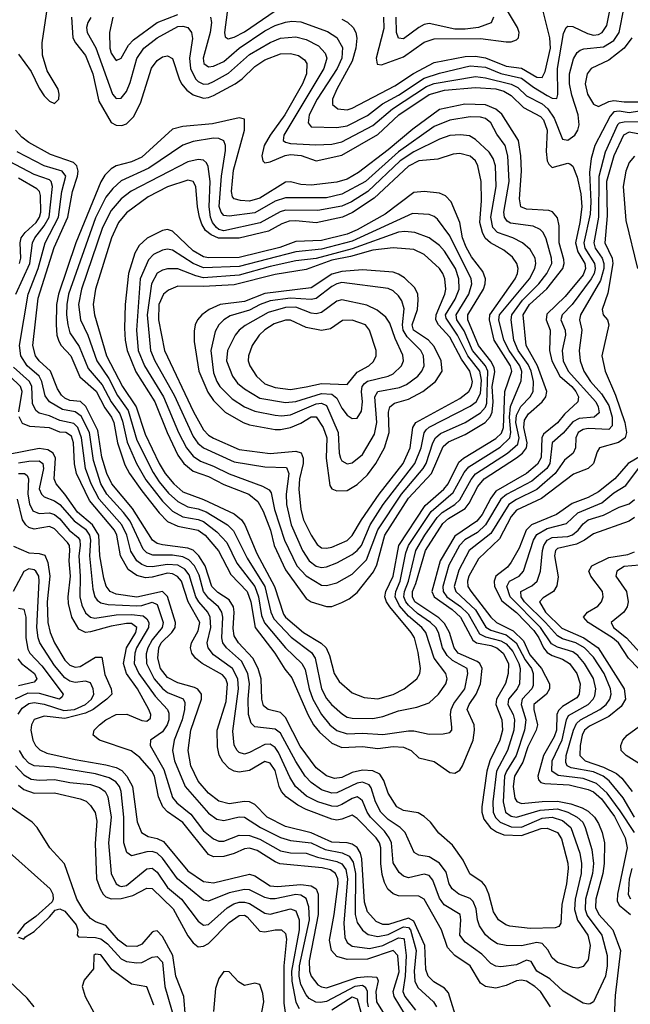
# Model space of a CAD drawing. Header units: inches. Extents: x 884549 to 1028252, y 526810 to 653624.
# Tile 374 of 656: x 912614 to 914994, y 613060 to 616901. Entities that reach past the tile are written whole.
import ezdxf

# ---------------------------------------------------------------- set-up
doc = ezdxf.new("R2010")
doc.units = ezdxf.units.IN
doc.header["$MEASUREMENT"] = 0
doc.layers.add('A9611', color=7, linetype='Continuous')

msp = doc.modelspace()

# ---------------------------------------------------------------- linework, layer by layer
at = {"layer": 'A9611', "color": 5}
for points, elevation in [([(913357.6, 616910), (913361.6, 616890), (913356.3, 616850), (913328.7, 616750), (913332.3, 616730), (913350, 616716.7), (913370, 616718.7), (913410, 616737.1), (913469.9, 616790.1), (913570, 616857.1), (913610, 616878.1), (913650, 616891.2), (913675.3, 616895.3), (913710, 616891.6), (913813.9, 616853.9), (913850.7, 616830.7), (913871.7, 616791.7), (913869.7, 616750), (913851.1, 616710), (913773.7, 616590), (913742.6, 616530), (913738.2, 616498.2), (913750, 616482.1), (913850, 616480.4), (913890, 616486), (913970, 616527.5), (914028.1, 616571.9), (914090, 616605.9), (914190, 616672.1), (914250, 616692.5), (914370, 616720.6), (914430, 616715.9), (914490, 616690.8), (914570, 616673), (914617.1, 616637.1), (914670, 616605.5), (914690, 616594.4), (914707.3, 616592.7), (914711.7, 616608.3), (914710.3, 616710), (914733.2, 616846.8), (914743.9, 616870), (914750, 616875.3), (914770, 616874.4), (914827.1, 616847.1), (914850, 616840.8), (914870, 616842.2), (914884, 616850), (914901.9, 616878.1), (914924.3, 616990)], 2640), ([(912610, 616766), (912658.3, 616698.3), (912690, 616634), (912710, 616604.2), (912730, 616583.1), (912750, 616574), (912766, 616590), (912768.4, 616610), (912763.5, 616630), (912721.1, 616701.1), (912702.5, 616762.5), (912702.1, 616810), (912722.6, 616950)], 2720), ([(912891.4, 616908.6), (912879.5, 616890), (912874, 616870), (912876.7, 616850), (912910.3, 616790.3), (912975.3, 616610), (912990, 616593.3), (913010, 616594.7), (913030, 616620.2), (913044.7, 616655.3), (913070, 616749.1), (913098.1, 616790), (913150, 616829.9), (913230, 616874), (913250, 616875.7), (913269.8, 616870), (913283.8, 616850), (913287.5, 616827.5), (913276.2, 616750), (913280.3, 616710), (913299.6, 616670), (913310, 616659.2), (913330, 616649.7), (913350, 616650.8), (913370, 616659.3), (913428.4, 616691.6), (913510, 616765.1), (913590, 616811.4), (913630, 616829.1), (913690, 616833.8), (913730, 616823.9), (913778.1, 616798.1), (913805.1, 616770), (913810.6, 616750), (913798.9, 616710), (913643.8, 616450), (913641.4, 616430), (913650, 616422.7), (913670, 616417.9), (913767.8, 616412.2), (913830, 616415.7), (913870, 616423.6), (913990, 616488.5), (914067.1, 616552.9), (914199.6, 616640.4), (914230, 616651.5), (914390, 616679.5), (914430, 616674.3), (914530, 616648.6), (914555.6, 616635.6), (914590, 616603.2), (914650, 616572.5), (914673, 616553), (914696.8, 616516.8), (914730, 616435.2), (914750, 616431), (914777.6, 616450), (914790.1, 616470), (914795.1, 616490), (914791.3, 616530), (914766.1, 616606.1), (914757.3, 616650), (914756.5, 616690), (914772.5, 616747.5), (914787.3, 616772.7), (914798.8, 616781.2), (914813.3, 616786.7), (914890, 616794.3), (914930, 616819.7), (914950.3, 616850), (914970.6, 616950)], 2660), ([(913422.4, 616930), (913412.9, 616850), (913414.3, 616834.3), (913426.2, 616826.2), (913450, 616833), (913490, 616853.5), (913630, 616948.9)], 2620), ([(913870, 616902.9), (913891.3, 616891.3), (913914, 616870), (913924.8, 616850), (913928.4, 616828.4), (913924.1, 616790), (913910, 616738.2), (913849.7, 616630), (913833.8, 616590), (913833.5, 616570), (913853.4, 616553.4), (913890, 616549.2), (913910, 616554.9), (914076.8, 616643.2), (914149.2, 616690.8), (914230, 616734.1), (914350, 616757.6), (914390, 616758.7), (914430, 616751.7), (914510, 616719), (914570, 616711.3), (914630, 616676.9), (914650, 616674.6), (914661.7, 616698.3), (914682.6, 616790), (914680.2, 616830), (914650.1, 616949.9)], 2620), ([(914032.1, 616910), (914033.9, 616866.1), (914002.8, 616750), (914007, 616727), (914023.9, 616723.9), (914110, 616755.6), (914190, 616813.2), (914230, 616826.3), (914410, 616827.8), (914510, 616813.9), (914530, 616814.5), (914550, 616821.6), (914558.1, 616830), (914560.7, 616850), (914554.8, 616870), (914515.6, 616935.6)], 2580), ([(912815.6, 616910), (912821.5, 616830), (912831.4, 616810), (912870, 616761.1), (912899.3, 616690), (912923, 616583), (912970, 616499.3), (912990, 616488.6), (913011.9, 616488.1), (913030, 616495), (913058, 616522), (913084.6, 616575.4), (913128.2, 616711.8), (913150, 616741.6), (913170, 616755.3), (913190, 616759.9), (913210, 616749.8), (913235.5, 616670), (913245.1, 616650), (913265.2, 616625.2), (913290, 616607.1), (913330, 616595.1), (913350, 616597.2), (913370, 616605.5), (913453.4, 616650), (913481, 616670), (913530, 616717.9), (913570, 616744.3), (913630, 616767.6), (913670, 616769.1), (913700.6, 616760.6), (913724.4, 616744.4), (913733.5, 616730), (913732.5, 616690), (913715.8, 616650), (913647.5, 616530), (913589.7, 616450), (913567, 616410), (913557.6, 616370), (913562.1, 616350), (913570, 616342.1), (913590, 616345.9), (913648.7, 616371.3), (913670, 616374.3), (913711.3, 616371.3), (913770, 616350.2), (913870, 616372.5), (914010, 616453.3), (914092.1, 616530), (914210, 616609.2), (914270, 616625.6), (914390, 616636.4), (914470, 616631), (914501.2, 616621.2), (914530, 616605.4), (914578.2, 616558.2), (914643.5, 616523.5), (914656.1, 616510), (914670.2, 616470), (914666.1, 616386.1), (914669.9, 616349.9), (914676.6, 616336.6), (914690, 616324), (914750, 616341.4), (914758.1, 616338.1), (914770, 616329), (914786.6, 616286.6), (914801.6, 616221.6), (914804.6, 616170), (914797.9, 616110), (914780.4, 616030), (914790, 615995.5), (914816.3, 615950), (914819.6, 615930), (914810, 615905.3), (914739.6, 615820.4), (914668.4, 615751.6), (914665.9, 615730), (914681.5, 615690), (914679.2, 615610), (914688.4, 615570), (914719.4, 615510), (914766.4, 615470), (914782, 615450), (914791.5, 615430), (914789.3, 615410), (914737.6, 615362.4), (914710, 615327.5), (914655.5, 615284.5), (914648.7, 615270), (914646.8, 615193.2), (914632.9, 615167.1), (914589.2, 615130.8), (914470, 615061), (914450, 615034.9), (914416, 614970), (914395.6, 614944.4), (914310, 614885.5), (914252.7, 614790), (914220.1, 614670), (914229.6, 614649.6), (914299.8, 614599.8), (914332.2, 614570), (914380.4, 614480.4), (914394.6, 614470), (914450, 614460), (914474.3, 614450), (914498.1, 614430), (914519.5, 614390), (914518.2, 614350), (914508.1, 614311.9), (914472.8, 614250), (914469.8, 614229.8), (914492.9, 614170), (914495.3, 614130), (914486, 614090), (914446.4, 614010), (914435.2, 613970), (914415.7, 613830), (914415.5, 613810), (914422.9, 613782.9), (914448.6, 613748.6), (914472.4, 613732.4), (914501, 613721), (914570, 613718.8), (914646.1, 613746.1), (914670, 613746.9), (914710, 613730.3), (914725.2, 613705.2), (914750.6, 613610.6), (914752.1, 613590), (914745, 613530), (914727.4, 613450), (914723.1, 613376.9), (914715.9, 613364.1), (914701.3, 613358.7), (914603.6, 613356.4), (914524.9, 613364.9), (914509.3, 613370), (914480.4, 613390), (914460.9, 613420.9), (914442.8, 613490), (914430, 613521.5), (914416.4, 613536.4), (914369.1, 613569.1), (914342.5, 613622.5), (914301.2, 613681.2), (914247.7, 613727.7), (914214.6, 613770), (914190, 613793.2), (914167, 613807), (914110, 613816.3), (914083.5, 613830), (914050, 613883.5), (914033, 613933), (914017.7, 613957.7), (913990.8, 613970.8), (913950, 613973.2), (913910, 613964.4), (913870, 613944.9), (913841.2, 613941.2), (913810, 613951.1), (913770, 613983.1), (913707.2, 614067.2), (913650, 614179.4), (913630, 614197.7), (913582, 614210), (913564.4, 614224.4), (913557.4, 614250), (913555, 614330), (913544.1, 614370), (913522.1, 614410), (913466.5, 614470), (913450, 614497.4), (913445.8, 614525.8), (913450.6, 614589.4), (913447.4, 614610), (913430, 614637.8), (913386, 614666), (913363.1, 614690), (913337.2, 614770), (913312.3, 614810), (913290, 614831.2), (913270, 614839.9), (913170, 614851.9), (913150, 614857), (913131.9, 614870), (913053.4, 614993.4), (912973.7, 615090), (912954.2, 615130), (912934.5, 615194.5), (912918.7, 615298.7), (912872.4, 615392.4), (912851.3, 615411.3), (912810, 615415.2), (912790, 615424.2), (912776.7, 615436.7), (912761, 615461), (912734.5, 615530), (912690.4, 615570), (912676.1, 615590), (912665, 615630), (912686.2, 615813.8), (912748, 616012), (912801.9, 616130), (912819.9, 616230), (912839.4, 616290), (912841.3, 616310), (912836.7, 616330), (912823.3, 616343.3), (912734.7, 616374.7), (912650, 616421.9), (912622.3, 616442.3), (912597.7, 616470)], 2680), ([(912977.5, 616910), (912963.9, 616850), (912965.9, 616790), (912970.6, 616770), (912983.6, 616750), (912990, 616741.1), (913010, 616750.8), (913038.6, 616801.4), (913057.7, 616822.3), (913150, 616889.1), (913230, 616921.3)], 2640), ([(914460.7, 616910), (914451.3, 616888.7), (914402, 616870), (914350, 616863.5), (914310, 616864.1), (914210, 616885.6), (914190, 616881.7), (914170, 616870.7), (914110, 616826), (914090, 616828.1), (914082.6, 616850), (914081.9, 616910)], 2560), ([(914999.5, 616830), (914970.6, 616789.4), (914910, 616742.1), (914841.7, 616710), (914825.3, 616690), (914818.7, 616650), (914827.4, 616610), (914850, 616571.6), (914870, 616562.1), (914910, 616581.9), (914930, 616585.9), (914970, 616579.7), (915030, 616580.4)], 2680), ([(915030, 616543.8), (914990, 616537.9), (914950, 616544), (914930, 616541.1), (914915.1, 616524.9), (914855.3, 616410), (914841.2, 616358.8), (914834.9, 616305.1), (914840.1, 616190), (914837.7, 616142.3), (914813.2, 616030), (914817.1, 616010), (914855, 615950), (914857.1, 615930), (914852.6, 615910), (914841.4, 615890), (914767.7, 615790), (914727.9, 615750), (914723.5, 615730), (914740.7, 615690), (914740.8, 615670), (914728.8, 615610), (914732.6, 615570), (914752.4, 615530), (914859, 615410), (914868.7, 615390), (914872.4, 615367.6), (914853.3, 615350), (914795.3, 615344.7), (914770, 615331.5), (914732.7, 615287.3), (914689.9, 615250), (914679.9, 615170), (914668.2, 615150), (914610, 615100.2), (914511.6, 615048.4), (914489.1, 615030.9), (914430, 614930), (914399, 614901), (914348.5, 614871.5), (914328.4, 614850), (914287, 614773), (914263.4, 614690), (914265, 614670), (914279, 614650), (914331.7, 614611.7), (914362.6, 614582.6), (914405.7, 614505.7), (914430, 614493.1), (914490, 614477.5), (914510, 614466.3), (914536.7, 614436.7), (914559.4, 614390), (914565.2, 614370), (914561.8, 614310), (914552.8, 614290), (914519.7, 614250), (914517, 614230), (914537.9, 614190), (914543.1, 614170), (914540.1, 614130), (914515.6, 614050), (914472.6, 613970), (914458.8, 613850), (914460.1, 613810), (914468.9, 613788.9), (914486.3, 613770), (914530, 613752.1), (914570, 613751), (914650, 613786.6), (914690, 613790.1), (914730, 613776.8), (914762.2, 613750), (914797.1, 613650), (914804.4, 613610), (914801.9, 613570), (914779.2, 613470), (914776.4, 613430), (914788.6, 613388.6), (914828.6, 613330), (914838.2, 613290), (914830, 613233.7), (914810, 613207.7), (914790, 613201.3), (914770, 613203.5), (914710, 613223.6), (914690, 613241.3), (914672.9, 613272.9), (914650, 613297), (914630, 613301.8), (914570, 613287.6), (914509.7, 613289.7), (914476.5, 613296.5), (914450, 613313), (914430, 613331.3), (914406.4, 613366.4), (914398.1, 613390), (914393, 613433), (914381.1, 613461.1), (914370, 613472.9), (914326.2, 613490), (914299.4, 613510), (914288.4, 613530), (914275.9, 613575.9), (914250, 613611.2), (914210, 613635.6), (914170, 613641.8), (914151.8, 613651.8), (914117, 613730), (914096.6, 613750), (914050, 613780.9), (914021.6, 613810), (914000.3, 613850), (913984.4, 613904.4), (913976.4, 613916.4), (913950, 613926.1), (913930, 613922.7), (913850, 613884.8), (913830, 613883.7), (913790, 613896.7), (913750, 613925.3), (913727, 613950), (913690, 614007.6), (913630, 614118.3), (913610, 614133.4), (913530, 614143), (913516.4, 614156.4), (913505.3, 614190), (913504.5, 614250), (913510, 614310), (913503.7, 614350), (913478.1, 614398.1), (913419.9, 614450), (913405.6, 614470), (913401.5, 614490), (913406, 614570), (913401.8, 614590), (913389.4, 614610), (913350, 614644.2), (913330.3, 614670), (913313.6, 614733.6), (913295.9, 614770), (913273.8, 614793.8), (913250, 614805.6), (913210, 614812), (913132.4, 614812.4), (913110, 614821.6), (913095.4, 614835.4), (913044.3, 614944.3), (913018.8, 614978.8), (912953.2, 615050), (912930.9, 615090), (912901.2, 615181.2), (912885.9, 615290), (912854, 615354), (912830, 615371.1), (912780.4, 615380.4), (912730.6, 615410.6), (912713.5, 615433.5), (912700.7, 615490), (912689.9, 615509.9), (912643.5, 615550), (912618.1, 615590), (912612.7, 615630), (912646.8, 615830), (912686.2, 615930), (912713, 616030), (912765, 616130), (912778.6, 616230), (912794.1, 616290), (912780.1, 616310), (912710, 616330.8), (912604.6, 616384.6)], 2660), ([(915030, 616501.7), (914970, 616501.3), (914950, 616496.7), (914944.5, 616490), (914895.7, 616384.3), (914870.7, 616289.3), (914870.3, 616130), (914851.6, 616030), (914856.9, 616010), (914884.1, 615970), (914890.5, 615950), (914890.8, 615930), (914877.2, 615882.8), (914799.6, 615750), (914795.4, 615730), (914804.7, 615690), (914794.1, 615610), (914798.2, 615570), (914813.3, 615530), (914838.9, 615490), (914881.6, 615441.6), (914910, 615395.5), (914923.7, 615350), (914923.8, 615316.2), (914910, 615301.9), (914830, 615305.8), (914810, 615302), (914791.1, 615290), (914781.6, 615270), (914779.9, 615230), (914771.2, 615210), (914736.9, 615183.1), (914701.4, 615130), (914630, 615067.7), (914550, 615029.4), (914520.1, 615010), (914450, 614896), (914366.1, 614830), (914325.9, 614754.1), (914307.5, 614690), (914314, 614670), (914390, 614598.8), (914430.9, 614530.9), (914450, 614519.9), (914510, 614500.8), (914549.6, 614470), (914584.2, 614404.2), (914608.3, 614370), (914615.4, 614350), (914615.8, 614304.2), (914609.6, 614290), (914572.5, 614250), (914568, 614230), (914587.4, 614170), (914581.9, 614130), (914549.4, 614030), (914511.2, 613970), (914504.2, 613950), (914498.7, 613850), (914507.2, 613810), (914530, 613793.9), (914550, 613790.2), (914642.1, 613817.9), (914710, 613822.3), (914750.2, 613810.2), (914786.7, 613790), (914809, 613770), (914818.4, 613750), (914844, 613664), (914850.6, 613610), (914846.9, 613570), (914819.6, 613470), (914817.7, 613430), (914826.4, 613406.4), (914883.5, 613330), (914904, 613250), (914904.1, 613210), (914896.8, 613170), (914850.4, 613069.6), (914837.4, 613062.6), (914830, 613060.2), (914810, 613065.1), (914731.7, 613111.7), (914679.7, 613159.7), (914629.6, 613190), (914607.7, 613227.7), (914590, 613231.7), (914550, 613214), (914490, 613206.7), (914470, 613208.9), (914450, 613219.4), (914415.2, 613255.2), (914350, 613302.8), (914328.9, 613330), (914333.6, 613390), (914330.3, 613410.3), (914268, 613448), (914250, 613474.2), (914223.7, 613543.7), (914210, 613562.8), (914190, 613567.3), (914130, 613553.9), (914110, 613559.6), (914093.7, 613573.7), (914070, 613611.6), (914062.8, 613690), (914053.9, 613710), (914035.8, 613735.8), (913981.6, 613790), (913967.9, 613810), (913950, 613853.3), (913941.7, 613861.7), (913930, 613869), (913910, 613863.3), (913870, 613838.9), (913850, 613832), (913830, 613832.6), (913776.4, 613850), (913732.2, 613872.2), (913689.1, 613910), (913666.4, 613946.4), (913622.7, 614042.7), (913610, 614061.7), (913597.8, 614070), (913590, 614074.6), (913570, 614073.8), (913510, 614042), (913490, 614036), (913470, 614041.7), (913461.5, 614050), (913450, 614070.4), (913445, 614125), (913466.6, 614290), (913464.9, 614330), (913443.9, 614370), (913370, 614423.2), (913348.7, 614450), (913345.3, 614470), (913358.8, 614530), (913357, 614570), (913347.3, 614590), (913311.8, 614630), (913300.5, 614650), (913274.7, 614734.7), (913257.1, 614757.1), (913230, 614772.4), (913190, 614776.2), (913130, 614766.6), (913110, 614767.9), (913090, 614775.1), (913070, 614790.1), (913047, 614827), (913031, 614890), (913011.9, 614930), (912924.1, 615030), (912892.3, 615090), (912870, 615150), (912855, 615270), (912840.3, 615310), (912825, 615325), (912770, 615336.6), (912730, 615355.7), (912690, 615365.9), (912676.4, 615376.4), (912663.4, 615403.4), (912661.5, 615470), (912652.3, 615490), (912590, 615545.7)], 2640), ([(915050, 616449.7), (914990, 616461.4), (914968, 616450), (914930.4, 616369.6), (914901.6, 616270), (914904, 616136), (914894.6, 616030), (914922.8, 615970), (914926.2, 615950), (914906.4, 615833.6), (914884, 615770), (914888.3, 615750), (914905.2, 615730), (914910.5, 615710), (914883.6, 615590), (914895.9, 615530), (914935.9, 615435.9), (914972.9, 615330), (914979.4, 615290), (914973.4, 615270), (914948.2, 615251.8), (914873.3, 615230), (914864.5, 615215.5), (914850.3, 615170), (914830.4, 615150), (914772, 615128), (914647.4, 615032.6), (914550, 614986.9), (914530, 614962.9), (914484.2, 614875.8), (914402, 614798), (914364.3, 614730), (914358.8, 614710), (914361, 614690), (914372, 614672), (914450.3, 614570.3), (914472.8, 614550), (914537.5, 614517.5), (914578.1, 614478.1), (914602.6, 614422.6), (914647.6, 614370), (914679.5, 614310), (914678.5, 614290), (914667, 614270), (914618.5, 614230), (914617.6, 614210), (914631.8, 614150), (914626.7, 614130), (914595, 614065), (914575.1, 614004.9), (914542, 613950), (914538, 613910), (914544.1, 613864.1), (914551.7, 613851.7), (914570, 613843.2), (914650, 613851.6), (914710, 613852.5), (914762, 613842), (914806.5, 613826.5), (914830, 613813.4), (914854.3, 613790), (914870, 613765.3), (914884.2, 613730), (914892.9, 613690), (914892.2, 613610), (914886.5, 613570), (914859, 613470), (914858.3, 613438.3), (914871, 613410), (914925.9, 613350), (914956.3, 613270), (914935, 613095), (914930.5, 613009.5)], 2620), ([(912598.8, 615830), (912653.1, 615950), (912664, 616030), (912672.8, 616050), (912710, 616096), (912728.4, 616130), (912741.5, 616250), (912736.3, 616270), (912730, 616275.3), (912670, 616297.1), (912550, 616360.5)], 2640), ([(915010, 616368.9), (914990, 616343.7), (914976.1, 616310), (914965.8, 616250), (914977.2, 616117.2), (915021.5, 615930)], 2580), ([(912613.5, 615950), (912618.8, 615970), (912616.4, 616030), (912620.4, 616050), (912634.7, 616070), (912677.9, 616110), (912691.2, 616130), (912696.4, 616150), (912694.6, 616214.6), (912690.9, 616230.9), (912681.4, 616241.4), (912610, 616282.9)], 2620), ([(912610.7, 615370.7), (912623.5, 615450), (912616.7, 615470), (912531.4, 615551.4)], 2620), ([(914683.4, 613050), (914643.7, 613110), (914622, 613130), (914590, 613150.1), (914570, 613154.5), (914550, 613151.2), (914510, 613133.5), (914470, 613123.6), (914430.1, 613130.1), (914410, 613142.8), (914369.6, 613209.6), (914310, 613250.5), (914281.2, 613281.2), (914257.5, 613350), (914190, 613469.6), (914170, 613482), (914090, 613483.3), (914070, 613491.5), (914049.3, 613509.3), (914035.4, 613535.4), (914026.8, 613566.8), (914021.2, 613610), (914021.3, 613670), (914016.3, 613690), (914003.9, 613710), (913930, 613785.5), (913910, 613798.1), (913870, 613781.8), (913850, 613778), (913830, 613782.1), (913730, 613820.5), (913697.5, 613837.5), (913652.2, 613870), (913634.7, 613890), (913625.4, 613910), (913610, 613972.3), (913590, 614001.2), (913570, 614006.9), (913510, 613972.4), (913470, 613965.1), (913450, 613969.1), (913430, 613979.7), (913405.3, 614005.3), (913392.1, 614032.1), (913384.4, 614064.4), (913383.3, 614130), (913418.9, 614241.1), (913424.5, 614310), (913417.5, 614330), (913405.1, 614345.1), (913324.7, 614390), (913298.7, 614410), (913284.5, 614430), (913280.1, 614450), (913283.1, 614470), (913310, 614516.7), (913315.5, 614550), (913271, 614630), (913244.8, 614710), (913229.3, 614729.3), (913210, 614738.9), (913190, 614741.2), (913130, 614726), (913104.1, 614724.1), (913070, 614732.2), (913036.4, 614756.4), (913007.5, 614810), (912992.7, 614890), (912983.6, 614910), (912885.6, 615025.6), (912835.6, 615130), (912827.9, 615167.9), (912823.1, 615250), (912815.8, 615275.8), (912794, 615290), (912770, 615292.3), (912730, 615308), (912653.3, 615313.3), (912625.6, 615325.6), (912611.6, 615351.6)], 2620), ([(914323.3, 612983.3), (914285, 613105), (914270, 613122.5), (914227.9, 613147.9), (914205.5, 613170), (914196.5, 613196.5), (914193.3, 613290), (914150, 613383.9), (914130, 613396.1), (914052, 613372), (914030, 613371.2), (914003.3, 613383.3), (913970, 613420.6), (913958.6, 613458.6), (913947.5, 613627.5), (913942.4, 613650), (913930, 613671.2), (913910, 613684.5), (913890, 613689.4), (913830, 613692.8), (913750, 613729.6), (913650, 613754.2), (913578.7, 613790), (913530, 613838.9), (913510, 613849.4), (913490, 613850.9), (913430, 613842.1), (913390, 613852.3), (913350, 613883.3), (913310, 613931.1), (913281.2, 613990), (913270.7, 614050.7), (913281.7, 614130), (913323, 614250), (913322.3, 614270), (913308.7, 614288.7), (913296, 614296), (913230, 614314), (913190, 614335.2), (913163.4, 614370), (913152.2, 614410), (913156.1, 614450), (913165.9, 614470), (913207.1, 614510), (913220.2, 614530), (913221.8, 614550), (913190, 614650.5), (913170, 614670), (913070, 614647.8), (912990, 614660), (912966.3, 614670), (912950.7, 614690.7), (912942.3, 614722.3), (912926.4, 614810), (912922.7, 614890), (912898.2, 614930), (912839.2, 614979.2), (912790, 615050.4), (912756.7, 615090), (912748.8, 615110), (912753.5, 615190), (912744.8, 615210), (912723.3, 615223.3), (912690, 615227.8), (912570, 615204.4)], 2580), ([(915064.3, 615215.7), (914985.2, 615170), (914933.8, 615110), (914870, 615058.6), (914830, 615036.9), (914766.9, 615013.1), (914705.8, 614970), (914608.6, 614930), (914588.6, 614910), (914560.6, 614839.4), (914530, 614784.5), (914515, 614765), (914469.8, 614730.2), (914463.5, 614710), (914464.3, 614690), (914493.4, 614633.4), (914550, 614588.5), (914618.2, 614518.2), (914637.9, 614490), (914655.7, 614450), (914670, 614432.8), (914690, 614420.4), (914730, 614406.7), (914756.8, 614390), (914785.1, 614350), (914798.6, 614310), (914795.2, 614270), (914785.1, 614254.9), (914730, 614221.4), (914713.8, 614206.2), (914707.5, 614190), (914706.9, 614130), (914697, 614103), (914655.6, 614030), (914633.6, 613950), (914636.3, 613936.3), (914645.7, 613925.7), (914661, 613921), (914756.3, 613916.3), (914830, 613898.3), (914850, 613888.9), (914881.5, 613861.5), (914932.6, 613792.6), (914974.5, 613710), (914982, 613670), (914943.7, 613490), (914943.1, 613463.1), (914950, 613446.3), (914994.2, 613410)], 2580), ([(912610, 615172.4), (912650, 615179.1), (912690, 615180.4), (912704.5, 615170), (912706.3, 615150), (912690.1, 615070.1), (912698.5, 615050), (912710, 615039.4), (912750, 615024.3), (912770, 615010.1), (912825.8, 614945.8), (912870, 614912.8), (912886.7, 614890), (912890.2, 614870), (912886.5, 614810), (912898.8, 614678.8), (912907, 614650), (912916.3, 614636.3), (912930, 614625.9), (912959.2, 614619.2), (913070, 614613.9), (913090, 614615.4), (913130, 614628.2), (913150, 614619.6), (913173.7, 614550), (913168.9, 614530), (913130, 614481.5), (913113.4, 614450), (913107.6, 614427.6), (913108.1, 614390), (913138.4, 614330), (913170, 614291.5), (913190, 614276.9), (913251, 614251), (913257.2, 614237.2), (913256.1, 614210), (913246.8, 614170), (913216.7, 614090), (913209, 614050), (913217.9, 614010), (913258.6, 613910), (913350, 613805.9), (913382.6, 613782.6), (913410, 613776.9), (913470, 613791), (913490, 613789.7), (913552.4, 613750), (913630.6, 613710.6), (913670, 613699.3), (913750, 613689.4), (913804.1, 613664.1), (913871.5, 613651.5), (913898.5, 613638.5), (913914, 613614), (913922.8, 613570), (913921, 613410), (913930, 613379.5), (913949.8, 613349.8), (913972.4, 613332.4), (914010, 613325.2), (914050, 613332.6), (914110, 613362.5), (914130, 613359.4), (914136.7, 613350), (914159.4, 613270), (914151.5, 613190), (914153.7, 613150), (914165.3, 613125.3), (914227.3, 613070), (914239, 613050)], 2560), ([(912610, 615130.3), (912633.2, 615130), (912642.7, 615122.7), (912648.1, 615110), (912645.1, 615050), (912652.4, 615012.4), (912665.4, 614985.4), (912690, 614974.3), (912730, 614976.8), (912750, 614970.5), (912770, 614954.1), (912807.3, 614910), (912841.4, 614881.4), (912848.6, 614870), (912849.6, 614850), (912844.9, 614810), (912850.2, 614730), (912848.6, 614650), (912856.4, 614616.4), (912870, 614587.1), (912890, 614570.1), (912906.5, 614566.5), (912990, 614579.1), (913050, 614580.6), (913095.3, 614575.3), (913110, 614563.6), (913117.1, 614550), (913116.3, 614530), (913069.6, 614450), (913062.7, 614430), (913060.2, 614390), (913078.4, 614350), (913141.5, 614261.5), (913190, 614210), (913195.3, 614195.3), (913195.6, 614170), (913189.1, 614150), (913170, 614122.3), (913123.5, 614090), (913122.3, 614070), (913175.4, 613975.4), (913210, 613867), (913226.6, 613846.6), (913281.7, 613801.7), (913330, 613737.4), (913370, 613705.9), (913390, 613697.1), (913410, 613696.4), (913470, 613719.9), (913510, 613718.2), (913550, 613704), (913630, 613658.9), (913670, 613651.3), (913730, 613650), (913774.4, 613634.4), (913850, 613617.3), (913870, 613607.7), (913885.6, 613585.6), (913892.3, 613550), (913876.9, 613376.9), (913881.1, 613321.1), (913890, 613301.2), (913910, 613287.3), (913978, 613278), (914030, 613289.3), (914090, 613319.3), (914110, 613317.2), (914112.5, 613312.5), (914120.5, 613250), (914117.1, 613170), (914107.4, 613110), (914115.8, 613090), (914157.1, 613037.1)], 2540), ([(915009.7, 613730), (914955.1, 613815.1), (914903.6, 613883.6), (914862, 613922), (914810, 613940.6), (914712.5, 613952.5), (914688.5, 613970), (914689.5, 614010), (914728, 614092), (914745.6, 614170), (914753.2, 614186.8), (914829.2, 614230), (914849.6, 614250), (914856.2, 614263.8), (914859.6, 614290), (914850, 614331.2), (914815.5, 614390), (914790, 614420.1), (914770, 614434.4), (914710, 614452.5), (914686.8, 614466.8), (914644.3, 614530), (914525.7, 614650), (914512.5, 614690), (914523.4, 614710), (914560.9, 614730), (914577.3, 614750), (914616.9, 614870), (914630, 614892.1), (914670, 614915.7), (914745, 614935), (914790, 614977.1), (914883.4, 615016.6), (914930, 615055.1), (914976.7, 615083.3), (915026.1, 615150)], 2560), ([(914118.2, 613018.2), (914073.6, 613090), (914069.3, 613110), (914093.7, 613186.3), (914087.7, 613250), (914069.8, 613269.8), (913970, 613235.9), (913890, 613234.8), (913850, 613246.7), (913829.7, 613269.7), (913822, 613310), (913840.2, 613410), (913855.3, 613530), (913853.6, 613550), (913845.1, 613570), (913824.9, 613584.9), (913793.1, 613593.1), (913628.2, 613608.2), (913610, 613615.3), (913540.1, 613660.1), (913510, 613669), (913490, 613666.6), (913450, 613648.2), (913410, 613637), (913370, 613635.9), (913350, 613644.1), (913250, 613769.1), (913190.6, 613810.6), (913172, 613830), (913155, 613870), (913139.9, 613950), (913129.2, 613969.2), (913082.2, 614022.2), (913048.2, 614048.2), (912924.6, 614090), (912900.4, 614110), (912903.7, 614130), (912924.5, 614150), (912950.1, 614170), (912990, 614190.9), (913031.3, 614191.3), (913090, 614167.6), (913110, 614165), (913123.8, 614176.2), (913125.8, 614190), (913118, 614210), (913072.6, 614290), (913030.5, 614350), (913018.6, 614390), (913029.9, 614450), (913066.6, 614510), (913070.5, 614530.5), (913050, 614544.9), (913030, 614545.3), (912970, 614535.6), (912890, 614512.4), (912870, 614511), (912844, 614524), (912817.6, 614570), (912803.8, 614623.8), (912802.4, 614650), (912812, 614730), (912807, 614790), (912809.6, 614830), (912807.5, 614850), (912800.8, 614860.8), (912750, 614914.2), (912730, 614923.9), (912670, 614913.8), (912650, 614920.2), (912638.4, 614930), (912624.6, 614950), (912605.7, 615030)], 2520), ([(915010.6, 613790.6), (914965.8, 613865.8), (914911.9, 613931.9), (914888.5, 613950), (914850, 613967.3), (914762.9, 613982.9), (914748.4, 613990), (914742.9, 614002.9), (914744.3, 614030), (914772.5, 614130), (914784, 614156), (914799.7, 614170), (914875.3, 614210), (914900.4, 614230), (914914.7, 614250), (914919.7, 614270), (914917.1, 614290), (914892.5, 614350), (914850, 614413.7), (914815.7, 614450), (914782.3, 614470), (914730, 614486), (914710, 614497.1), (914663.9, 614550), (914581.8, 614630), (914568.8, 614650), (914566.7, 614670), (914610, 614691.9), (914631.1, 614710), (914644, 614750), (914651.8, 614830), (914656.7, 614850), (914669.4, 614870.6), (914690, 614881), (914750, 614885.4), (914768.5, 614891.5), (914790.9, 614909.1), (914810, 614934.6), (914830, 614949.2), (914890, 614968.3), (914950, 614999.2), (914990, 615012.2), (915010, 615029.4)], 2540), ([(915010, 614959.4), (914990, 614944.7), (914850, 614894.6), (914815.6, 614870), (914784.7, 614855.3), (914710, 614838.1), (914702.4, 614830), (914698.8, 614810), (914712.4, 614727.6), (914707.9, 614692.1), (914694, 614670), (914653.9, 614646.1), (914639.5, 614630), (914664.1, 614590), (914727.2, 614527.2), (914813.1, 614490), (914868.7, 614450), (914970.7, 614290), (914975.2, 614250), (914958.6, 614221.4), (914910, 614183), (914834.8, 614145.2), (914816.1, 614130), (914806.6, 614110), (914799.2, 614070), (914797.7, 614030), (914818.5, 614010), (914890, 613985.6), (914940, 613960), (914961.6, 613941.6), (915001.3, 613890)], 2520), ([(912590, 614846.9), (912650, 614821.4), (912690, 614818.3), (912711.9, 614811.9), (912724, 614784), (912732, 614730), (912721.5, 614630), (912724.2, 614550), (912732.2, 614510), (912749.2, 614470), (912790, 614402.2), (912810, 614383.3), (912830, 614375.2), (912850, 614378.3), (912910, 614414.3), (912933.6, 614413.6), (912946.3, 614346.3), (912970.7, 614290), (912973.2, 614270), (912954.2, 614250), (912900.1, 614210), (912870, 614195.5), (912790, 614175), (912710, 614184.3), (912670, 614170.9), (912659.5, 614150), (912657.5, 614130), (912664.6, 614090), (912675.2, 614070), (912692.3, 614052.3), (912720.2, 614040.2), (912830, 614015.2), (912950, 613994.8), (912990, 613984.1), (913012.7, 613972.7), (913032, 613950), (913054, 613910), (913071.3, 613771.3), (913088.7, 613730), (913114.6, 613714.6), (913150, 613706.8), (913175, 613695), (913270, 613580.8), (913330, 613538.5), (913370, 613533.4), (913510, 613568.3), (913530, 613561.7), (913590, 613522.4), (913619.3, 613519.3), (913710, 613527.7), (913750, 613522.1), (913770, 613510.7), (913776.9, 613490), (913778, 613410), (913742.2, 613230), (913743.6, 613190), (913750, 613170), (913776.3, 613136.3), (913790, 613127.8), (913810, 613124.7), (913930, 613164.3), (913969.1, 613169.1), (914006.6, 613166.6), (914011.2, 613151.2), (914002.6, 613110), (914004.3, 613070), (914053.5, 612990)], 2480), ([(915025.8, 614370), (914986.5, 614410), (914948.4, 614470), (914925, 614490), (914829.5, 614550), (914812.1, 614570), (914827, 614590), (914867.4, 614612.6), (914882.1, 614630), (914887.9, 614650), (914885.7, 614670), (914840.3, 614730), (914832.5, 614750), (914843.7, 614770), (914910, 614802.6), (914984.8, 614815.2), (915010, 614825.3)], 2480), ([(912608.6, 614191.4), (912624.3, 614215.7), (912650, 614233.2), (912670, 614236.8), (912710, 614231), (912785.7, 614205.7), (912827.4, 614210), (912870.4, 614230), (912893.7, 614250), (912902.7, 614270), (912900.7, 614290), (912890, 614314.1), (912870, 614320.3), (912830, 614315.8), (912810, 614320.2), (912790, 614333.7), (912750, 614381.4), (912692.9, 614470), (912685.7, 614490), (912681.2, 614530), (912690.5, 614710.5), (912688.4, 614730), (912677, 614750), (912670, 614755.3), (912650, 614758.1), (912630, 614748.2), (912589, 614670)], 2460), ([(915030, 614773.5), (914970, 614767.3), (914941.3, 614750), (914937.9, 614730), (914979.5, 614670), (914985.9, 614630), (914981.5, 614610), (914969.3, 614590), (914918.8, 614550), (914928.8, 614530), (914979.4, 614490), (915069.7, 614390)], 2460), ([(912610, 614604.7), (912630, 614601.8), (912637.9, 614570), (912638.4, 614490), (912645.7, 614445.7), (912653.9, 614430), (912700.9, 614380.9), (912783.1, 614270), (912780.2, 614259.8), (912769.5, 614250.5), (912691.8, 614271.8), (912646.1, 614273.9), (912595.8, 614250)], 2440), ([(912607, 614407), (912621.1, 614390), (912671.7, 614350), (912680.2, 614330), (912670, 614316.1), (912610, 614302.3)], 2420), ([(915075.4, 613970), (914977.4, 614030), (914957.9, 614050), (914956.6, 614070), (914965.1, 614090), (914981.8, 614110), (915063.4, 614170)], 2480), ([(913973.8, 613050), (913969.2, 613070), (913969.6, 613110), (913963.8, 613123.8), (913950, 613133), (913920.9, 613130), (913810, 613071.5), (913786.7, 613066.7), (913768.4, 613068.4), (913742.8, 613082.8), (913730, 613096.6), (913710, 613137.9), (913702.8, 613170), (913704, 613210), (913744.2, 613390), (913740.7, 613440.7), (913730, 613472.3), (913710, 613485.4), (913690, 613488.8), (913610, 613471.8), (913590, 613472), (913570, 613477.2), (913510, 613506.1), (913490, 613507.8), (913430, 613494.9), (913350, 613462.5), (913330, 613466), (913229, 613550), (913170.2, 613630.2), (913150, 613649.4), (913130, 613656), (913110, 613654.6), (913050, 613639.2), (913031.9, 613651.9), (913020.1, 613690), (913019.7, 613790), (913010, 613890), (913003.4, 613910), (912988.5, 613928.5), (912963.3, 613943.3), (912910, 613959.4), (912750, 613984.9), (912670, 613990.4), (912650, 614001.1), (912630, 614020.9), (912612.7, 614050)], 2460), ([(912597.3, 613990), (912630, 613954.8), (912658.7, 613938.7), (912690, 613934.9), (912750, 613937.4), (912810, 613925.6), (912890, 613917.2), (912925.3, 613905.3), (912947.2, 613890), (912958, 613870), (912971, 613790), (912960.2, 613690), (912970, 613570.4), (912989.6, 613530), (913002.8, 613522.8), (913010, 613519.9), (913030, 613523.7), (913110, 613589), (913130, 613591.6), (913150, 613575.5), (913190, 613515.5), (913244.9, 613470), (913310, 613384.7), (913330, 613369.2), (913350, 613371.9), (913423, 613437), (913448.2, 613451.8), (913470, 613458.5), (913490, 613458.7), (913510, 613452.8), (913570, 613415.2), (913590, 613411.9), (913670, 613432.4), (913690, 613424.4), (913703, 613390), (913703.3, 613350), (913672.8, 613190), (913675.2, 613150), (913690, 613068.9), (913703.9, 613043.9)], 2440), ([(912610, 613915.4), (912630, 613898.3), (912670, 613884), (912750, 613884.7), (912850, 613861.8), (912872.8, 613852.8), (912890, 613835), (912907.7, 613807.7), (912915, 613775), (912907.9, 613687.9), (912913.9, 613550), (912927.3, 613510), (912939.7, 613490), (912950, 613479.7), (912970, 613471.2), (913010, 613472.2), (913055.5, 613484.5), (913110, 613512.8), (913130, 613511.2), (913212.7, 613432.7), (913270, 613327.5), (913290, 613299.3), (913310, 613284.6), (913330, 613286.6), (913350, 613297.7), (913430, 613379.5), (913470, 613407), (913490, 613407.5), (913500.7, 613400.7), (913550, 613345.2), (913570, 613342.3), (913610.1, 613350.1), (913634.9, 613350), (913650, 613335.8), (913653.8, 613313.8), (913643.8, 613210), (913644.2, 613064.2), (913648.6, 613028.6)], 2420), ([(913260.9, 613010), (913253.4, 613090), (913222.6, 613170), (913210.3, 613250), (913170, 613324.6), (913150, 613346.4), (913136.2, 613343.8), (913130, 613342), (913090, 613294.6), (913070, 613285.6), (913030, 613287.3), (912999, 613310), (912950, 613367.1), (912910, 613381.5), (912890, 613395.4), (912864.5, 613424.5), (912837.3, 613470), (912788.2, 613608.2), (912731, 613671), (912682, 613750), (912662.1, 613770), (912573.4, 613833.4)], 2380), ([(912550, 613674), (912732.9, 613510), (912742.6, 613490), (912744.9, 613470), (912740.7, 613459.3), (912677.3, 613402.7), (912632, 613370), (912604.7, 613335.3)], 2360), ([(914995.5, 613470), (914987.2, 613487.2), (914990.9, 613550), (915000.7, 613590)], 2560), ([(912610, 613322), (912630, 613314), (912636.4, 613323.6), (912670, 613344.7), (912730, 613401), (912752.1, 613427.9), (912770, 613433), (912790, 613423.1), (912834.6, 613370), (912840.2, 613350), (912838, 613330), (912842.9, 613322.9), (912910, 613321), (912930, 613314.9), (912956, 613296), (913010, 613238.1), (913030, 613227.5), (913070, 613221.3), (913090, 613223.6), (913130, 613243.7), (913150, 613246.9), (913170, 613224.5), (913180.2, 613130), (913219.9, 612990)], 2360), ([(913137, 613057), (913110, 613128.7), (913050, 613138.4), (912974.7, 613194.7), (912930, 613253.2), (912910, 613256.1), (912902.6, 613250), (912901.5, 613198.5), (912865.4, 613154.6), (912858, 613130), (912869.6, 613090), (912911.5, 613011.5)], 2340), ([(913549.7, 612989.7), (913565.1, 613070), (913561.9, 613101.9), (913550, 613136.9), (913530, 613142.6), (913490, 613133.9), (913467.3, 613147.3), (913430, 613187), (913410, 613187.7), (913390, 613161.2), (913377.6, 613122.4), (913370, 613032.4)], 2380), ([(912669.8, 613050), (912643.6, 613083.6), (912572.8, 613150)], 2360), ([(913830, 613039.1), (913910, 613088.7), (913930, 613081), (913943.9, 613030)], 2440)]:
    msp.add_lwpolyline(points, dxfattribs=dict(at, elevation=elevation))
for points, elevation in [([(914348.6, 616571.4), (914250, 616549.7), (914145.9, 616474.1), (914050, 616392.5), (913935.2, 616304.8), (913890, 616278.6), (913850, 616267), (913750, 616255.3), (913710, 616257.7), (913670, 616268.1), (913650, 616266.3), (913550, 616204.7), (913510, 616192.9), (913475, 616195), (913450, 616202.4), (913443.1, 616210), (913439.1, 616230), (913446.9, 616313.1), (913490.6, 616470), (913490, 616512.2), (913470, 616518.3), (913365.1, 616494.9), (913250, 616484.6), (913210, 616473.7), (913090, 616364.6), (913050, 616346.2), (912990, 616330.3), (912970, 616318.8), (912945.7, 616294.3), (912930, 616268.1), (912832.6, 616030), (912765.4, 615830), (912758.1, 615790), (912755.7, 615710), (912759.4, 615670), (912766.6, 615646.6), (912776.2, 615630), (912813.2, 615590), (912847.8, 615507.8), (912912, 615452), (912946.4, 615386.4), (912972.4, 615350), (912981.5, 615330), (912995.6, 615250), (913024.4, 615164.4), (913042.4, 615130), (913090, 615062.4), (913157.2, 614977.2), (913190, 614943.9), (913230, 614924.6), (913309.7, 614909.7), (913337.5, 614890), (913389.1, 614829.1), (913437.2, 614737.2), (913500.6, 614670), (913515.2, 614630), (913531.9, 614530), (913609, 614430), (913647.7, 614367.7), (913674.1, 614334.1), (913736.6, 614190), (913759.5, 614150), (913782, 614122), (913830, 614078.7), (913870, 614061.2), (913950, 614065.4), (914010, 614058.2), (914070, 614065.4), (914110, 614063.7), (914139.8, 614050), (914170, 614021.3), (914230, 614007.2), (914290, 613964.5), (914310, 613961.6), (914330, 613973.5), (914339.7, 613990), (914381.2, 614090), (914386.9, 614130), (914385, 614150), (914357.6, 614210), (914365.7, 614230), (914392.8, 614270), (914410.4, 614310), (914417, 614370), (914407.8, 614390), (914397.5, 614397.5), (914323.3, 614430), (914308, 614450), (914288.9, 614510), (914270, 614546), (914247.5, 614567.5), (914154.8, 614630), (914144.7, 614650), (914145.4, 614670), (914158.5, 614701.5), (914195.1, 614830), (914263.9, 614936.1), (914285.1, 614954.9), (914350, 614994.2), (914365.6, 615014.4), (914399.7, 615080.3), (914424.9, 615110), (914550, 615191.8), (914573.4, 615210), (914588.8, 615230), (914592, 615250), (914578.5, 615310), (914581.3, 615338.7), (914596.9, 615363.1), (914650.2, 615410), (914665, 615430), (914668.3, 615450), (914632.1, 615550), (914588.5, 615630), (914576.3, 615750), (914601.7, 615790), (914669.1, 615850.9), (914731.3, 615930), (914736.5, 615950), (914734.9, 615965.1), (914716.5, 616030), (914717, 616097), (914710, 616128.2), (914691, 616151), (914676.6, 616156.6), (914590, 616161.4), (914567, 616170), (914562.3, 616202.3), (914570.4, 616310), (914567.9, 616370), (914558.2, 616430), (914492.7, 616532.7), (914470, 616551.8), (914430, 616568.2)], 2720), ([(914370, 616522), (914290, 616508.2), (914230, 616484.3), (914090, 616385.1), (913961.4, 616270), (913870, 616220.5), (913810, 616206), (913650, 616205.8), (913610, 616192.7), (913530, 616146.8), (913430, 616134.5), (913410, 616137.4), (913398.8, 616150), (913391.6, 616171.6), (913400.5, 616290), (913416.1, 616390), (913416.6, 616410), (913410, 616427.9), (913390, 616437.8), (913370, 616438.2), (913290, 616425), (913250, 616411), (913117.9, 616322.1), (913010, 616271.9), (912977.3, 616242.7), (912950, 616208.2), (912910, 616127.4), (912804, 615830), (912797.2, 615790), (912797.1, 615750), (912801.3, 615710), (912810, 615679.8), (912846.1, 615626.1), (912880.3, 615540.3), (912936.1, 615476.1), (912970.5, 615410.5), (913003.8, 615363.8), (913014.6, 615334.6), (913032.6, 615252.6), (913068.8, 615170), (913105.8, 615105.8), (913170, 615022.5), (913210, 614983.5), (913250, 614961.5), (913310, 614951.1), (913330, 614942.9), (913382.8, 614902.8), (913421.4, 614861.4), (913460.8, 614780.8), (913530.4, 614690), (913544.8, 614650), (913556.8, 614576.8), (913567.7, 614547.7), (913650, 614450.1), (913713.9, 614390), (913726.1, 614366.1), (913741.9, 614290), (913756.4, 614250), (913789.9, 614189.9), (913823.2, 614150), (913850, 614128), (913890, 614114.7), (913950, 614117.7), (914030, 614112.5), (914130, 614126.5), (914150, 614126.6), (914210, 614113.7), (914264.9, 614115.1), (914290, 614120.2), (914297.8, 614130), (914298.9, 614141.1), (914293.4, 614190), (914295.7, 614210), (914306.3, 614233.7), (914348.6, 614290), (914360.9, 614350), (914357.7, 614370), (914301.4, 614401.4), (914280, 614420), (914261.8, 614450), (914246.3, 614510), (914236, 614530), (914215.1, 614550), (914164.5, 614584.5), (914130, 614617.3), (914119.5, 614630), (914111.9, 614650), (914113.5, 614670), (914129.6, 614710), (914158.4, 614830), (914193.1, 614890), (914241, 614959), (914261.2, 614978.8), (914310.7, 615009.3), (914330, 615027.4), (914373.4, 615106.6), (914390.9, 615129.1), (914515.7, 615210), (914555.1, 615244.9), (914560.4, 615270), (914547.9, 615330), (914550, 615358.5), (914567.9, 615392.1), (914604.2, 615430), (914614.9, 615450), (914616.8, 615490), (914608, 615530), (914596, 615556), (914557.5, 615610), (914540.5, 615650), (914529.4, 615730), (914531.9, 615750), (914573.5, 615806.5), (914637.5, 615870), (914669.1, 615910), (914688.3, 615950), (914687.2, 615970), (914665.7, 616045.7), (914654.5, 616070), (914642.8, 616082.8), (914615.3, 616095.3), (914527.5, 616107.5), (914514.1, 616114.1), (914503, 616130), (914501.5, 616150), (914522.2, 616270), (914516.3, 616370), (914505.9, 616410), (914474, 616454), (914450, 616498.1), (914430, 616515.2), (914410, 616520.8)], 2740), ([(914332, 616452), (914290, 616448.6), (914250, 616435.1), (914150, 616385.4), (914097.3, 616350), (913971.5, 616230), (913907.6, 616190), (913870, 616172.6), (913776, 616156), (913650, 616157.2), (913628.9, 616151.1), (913551.8, 616108.2), (913410, 616077.4), (913390, 616082.7), (913380.6, 616090), (913365.4, 616110), (913357.7, 616130), (913351.9, 616170), (913356.5, 616270), (913348.2, 616328.2), (913341.7, 616341.7), (913330, 616352.5), (913310, 616355.4), (913270, 616346.6), (913047.9, 616232.1), (913010, 616202.1), (912970, 616156.5), (912937.4, 616090), (912854.6, 615850), (912843.2, 615790), (912850.7, 615730), (912879.8, 615670), (912914.1, 615570), (912961.4, 615501.4), (912995.3, 615435.3), (913036.3, 615376.3), (913070, 615261), (913133.8, 615133.8), (913158.2, 615098.2), (913194, 615054), (913230, 615021.3), (913270, 615000.5), (913310, 614992.4), (913340.6, 614980.6), (913423.9, 614930), (913447.3, 614907.3), (913500.5, 614800.5), (913569.7, 614690), (913592.6, 614590), (913604.2, 614564.2), (913671.8, 614491.8), (913751.7, 614431.7), (913765.8, 614410), (913791, 614290), (913810, 614253.4), (913829.8, 614229.8), (913871.7, 614191.7), (913890, 614180.7), (913910, 614175.8), (913990, 614175.4), (914030, 614182.8), (914090, 614204.6), (914161.4, 614218.6), (914210, 614236.4), (914246.8, 614270), (914275.2, 614310), (914280.8, 614330), (914274.9, 614350), (914230, 614410), (914197.3, 614510), (914181, 614530), (914130, 614573.8), (914094.8, 614614.8), (914077.5, 614650), (914079.8, 614670), (914097.2, 614710), (914119, 614821), (914129.4, 614850), (914218.2, 614981.8), (914304.2, 615055.8), (914346.1, 615133.9), (914364.1, 615155.9), (914486.3, 615233.7), (914524, 615270), (914528, 615290), (914523, 615350), (914527.5, 615392.5), (914568.1, 615491.9), (914571.7, 615528.3), (914564, 615550), (914521.2, 615610), (914500.5, 615650), (914482, 615730), (914484.4, 615750), (914601.7, 615890), (914622, 615930), (914626, 615950), (914623.5, 615970), (914603.7, 616003.7), (914573.5, 616030), (914535.8, 616050), (914476, 616070), (914457.9, 616090), (914450.4, 616130), (914471.7, 616250), (914468.2, 616330), (914459, 616359), (914443.8, 616383.8), (914390, 616433), (914367.1, 616447.1)], 2760), ([(914330, 616378.6), (914304, 616376), (914243.4, 616356.6), (914170, 616349.7), (914130, 616329.7), (913995.4, 616204.6), (913911.2, 616148.8), (913872.5, 616130), (913770, 616108.3), (913690, 616116.6), (913664.9, 616115.1), (913635.2, 616104.8), (913583.9, 616076.1), (913470, 616048.2), (913388.7, 616048.7), (913360.8, 616060.8), (913338.8, 616078.8), (913323.6, 616103.6), (913315.1, 616130), (913306.6, 616170), (913300.5, 616250), (913289.9, 616269.9), (913270, 616274.4), (913190, 616248.7), (913114.5, 616210), (913030, 616146.8), (912998.6, 616110), (912971.4, 616050), (912909.2, 615850), (912900.1, 615790), (912906.2, 615750), (912952.9, 615590), (913014.8, 615470), (913068.5, 615390), (913103.3, 615283.3), (913157.3, 615170), (913181.5, 615130), (913214.5, 615090), (913250, 615058.8), (913330, 615028.7), (913450, 614972.7), (913478.9, 614950), (913491.8, 614930), (913538.6, 614818.6), (913606.7, 614690), (913642.2, 614582.2), (913650.1, 614570), (913720.7, 614510), (913789, 614469), (913808.9, 614450), (913821.2, 614421.2), (913840.1, 614350), (913859.3, 614319.3), (913910, 614275.5), (913956.7, 614256.7), (914010, 614251.8), (914070, 614268.3), (914112, 614290), (914162.3, 614330), (914173.8, 614350), (914176, 614370), (914167.3, 614432.7), (914152.3, 614490), (914140.4, 614510), (914057.1, 614610), (914043.3, 614630), (914036.8, 614650), (914040.5, 614670), (914069.6, 614730), (914092.1, 614850), (914194.3, 615005.7), (914267.8, 615070), (914284, 615090), (914325.3, 615174.7), (914343.3, 615190), (914470, 615266.7), (914491.7, 615288.3), (914499.8, 615310), (914505.5, 615450), (914532.1, 615530), (914527.3, 615550), (914463.6, 615650), (914445.1, 615730), (914446.5, 615750), (914544.6, 615890), (914553.8, 615910), (914556.4, 615930), (914551.8, 615950), (914534.4, 615974.4), (914501.3, 616001.3), (914448.6, 616030), (914428.8, 616048.8), (914417.5, 616070), (914407, 616110), (914414.5, 616194.5), (914413, 616270), (914400.3, 616330), (914391.1, 616350), (914370, 616368.6)], 2780), ([(914190.3, 616230.3), (914150, 616225.9), (914038.5, 616141.5), (913930, 616080.8), (913890, 616063.9), (913790, 616039.1), (913690, 616034.9), (913628.1, 616011.9), (913470, 615972.7), (913350, 615972.3), (913330, 615976.2), (913290, 615999.3), (913210, 616075.9), (913190, 616082.3), (913170, 616078.2), (913111, 616049), (913080.3, 616019.7), (913063.4, 615990), (913038.5, 615910), (913025.7, 615790), (913022.8, 615697.2), (913025.2, 615650), (913033.1, 615610), (913067.3, 615527.3), (913140.6, 615410), (913188.3, 615290), (913230, 615201.7), (913253.8, 615170), (913290, 615139.5), (913350, 615118.6), (913410, 615087.3), (913507.5, 615050), (913541.8, 615021.8), (913563.4, 614983.4), (913591.1, 614910), (913605.9, 614850), (913650, 614754.4), (913730, 614643.4), (913750, 614630.1), (913810, 614612.2), (913830, 614611.3), (913870, 614627.2), (913898.6, 614641.4), (913930, 614666.6), (913993.2, 614746.8), (914005.7, 614774.3), (914036.7, 614890), (914130, 615033.7), (914218.8, 615130), (914264.4, 615235.6), (914286, 615254), (914350, 615282.7), (914427.8, 615330), (914448.1, 615351.9), (914455.2, 615370), (914460.1, 615410), (914456, 615470), (914466.6, 615526.6), (914463.9, 615543.9), (914450, 615569), (914402.2, 615630), (914360.9, 615730), (914360.7, 615750), (914421.7, 615850), (914428.6, 615870), (914429.1, 615890), (914418.8, 615918.8), (914375.3, 615975.3), (914353.8, 616013.8), (914340.2, 616050), (914329.3, 616110), (914295.3, 616190), (914273.6, 616213.6), (914250, 616223.4)], 2820), ([(914144.9, 616144.9), (913910, 616036.7), (913790, 616005.4), (913690, 615995.7), (913470, 615937.6), (913330, 615932.5), (913289.9, 615950), (913210, 616001.9), (913190, 616006.1), (913170, 616002.2), (913135.5, 615984.5), (913115.7, 615964.3), (913083.1, 615890), (913069.6, 615690), (913076.3, 615610), (913100.8, 615550), (913174.9, 615430), (913233.5, 615290), (913264, 615230), (913290, 615198.2), (913318.2, 615178.2), (913370, 615159.3), (913430, 615129.3), (913561, 615081), (913586.7, 615066.7), (913594.5, 615054.5), (913607, 614990), (913645.9, 614870), (913693.8, 614770), (913730, 614731.7), (913790, 614695.4), (913810, 614693.2), (913850, 614704.5), (913910, 614737.5), (913965.9, 614794.1), (914009.5, 614910.5), (914102.3, 615050), (914186.3, 615150), (914197.7, 615170), (914223.8, 615250), (914234.4, 615270), (914254, 615286), (914350, 615329.3), (914410, 615367), (914430, 615389.1), (914434.9, 615405.1), (914438.9, 615530), (914429.1, 615550), (914379.4, 615610), (914346.6, 615686.6), (914318.2, 615730), (914315.1, 615750), (914364.4, 615830), (914376.2, 615870), (914374.1, 615890), (914290, 616058.1), (914242.5, 616122.5), (914230, 616133.4), (914210, 616140.2)], 2840), ([(914114.6, 616074.6), (914090, 616072.1), (913910, 616006.3), (913770, 615969), (913690, 615959.8), (913590, 615937.5), (913470, 615903.6), (913330, 615894.3), (913301.1, 615901.1), (913230, 615929.3), (913190, 615928.8), (913170, 615923.5), (913150, 615911.6), (913127.6, 615870), (913110.4, 615750), (913123.7, 615610), (913140.6, 615570), (913216.7, 615436.7), (913290, 615274.5), (913308.7, 615248.7), (913330.1, 615230), (913450, 615175.9), (913570, 615156.3), (913654.4, 615154.4), (913663.5, 615130), (913652.9, 615050), (913654.2, 615010), (913671.8, 614930), (913716.7, 614830), (913742.1, 614790), (913770, 614768.8), (913790, 614764.3), (913810, 614766.7), (913850, 614782.3), (913910, 614815.1), (913930, 614830.1), (913945.9, 614850), (913980.2, 614930), (914030.2, 615010), (914154, 615170), (914178.3, 615230), (914190.5, 615289.5), (914198.9, 615301.1), (914210, 615311.5), (914370, 615392.6), (914393.2, 615410), (914410, 615443), (914414.1, 615494.1), (914407, 615530), (914360.3, 615590), (914320.7, 615670), (914275.8, 615735.8), (914273.2, 615750), (914310.9, 615810), (914327.2, 615850), (914325.3, 615890), (914312.7, 615930), (914270, 615997.7), (914250, 616019.7), (914209.5, 616049.5), (914154.7, 616070)], 2860), ([(914070, 616010.5), (913990, 616001.8), (913902.8, 615977.2), (913830, 615962.9), (913730, 615925.8), (913610, 615907.1), (913450, 615866.7), (913330, 615859.4), (913230, 615861.4), (913194.4, 615845.6), (913175.1, 615830), (913156.4, 615790), (913155.5, 615730), (913178, 615610), (913291.5, 615371.5), (913330, 615300.9), (913350, 615280.4), (913370, 615267.7), (913470, 615224.6), (913590, 615208.8), (913690, 615217.3), (913710.9, 615210.9), (913718.4, 615190), (913718.3, 615170), (913704.5, 615110), (913702.1, 615070), (913710.3, 614990.3), (913720.2, 614950), (913750, 614889.5), (913773.7, 614853.7), (913790, 614841), (913810, 614839.1), (913830, 614843.8), (913890, 614869.4), (913910, 614888.2), (913946, 614950), (914014.9, 615050), (914108.3, 615170), (914136.3, 615230), (914146.6, 615310), (914158.6, 615330), (914330, 615422.7), (914364.3, 615450), (914375.6, 615470), (914379.4, 615490), (914368.6, 615530), (914336.1, 615576.1), (914290, 615662.2), (914246.7, 615710), (914235.8, 615730), (914237.1, 615750), (914270.7, 615830), (914274.9, 615850), (914270.8, 615890), (914263.6, 615910), (914249.9, 615930), (914190, 615984.5), (914150, 616004.6)], 2880), ([(913950, 615925), (913870, 615917.9), (913830, 615907.9), (913750, 615854.3), (913570, 615832.4), (913490, 615801.8), (913395, 615790), (913352.4, 615770), (913324.1, 615750), (913306.7, 615730), (913298.6, 615710), (913293.7, 615686.3), (913294.1, 615645.9), (913312, 615530), (913347.2, 615447.2), (913370, 615414.8), (913415.3, 615370), (913485, 615330), (913510, 615320.9), (913610, 615302.5), (913630, 615301.7), (913670, 615310.3), (913710, 615326.9), (913750, 615351.9), (913770, 615351.4), (913797.5, 615310), (913811.6, 615270), (913808.1, 615190), (913823.4, 615083.4), (913831.1, 615071.1), (913850, 615062.5), (913890, 615064.6), (913930, 615087.3), (913970, 615124.8), (914002.4, 615170), (914035.5, 615230), (914053.9, 615290), (914050.9, 615369.1), (914057.3, 615390), (914075, 615405), (914130, 615419.9), (914185.6, 615450), (914234.5, 615490), (914260.8, 615530), (914257.2, 615570), (914230, 615626.5), (914207.9, 615650), (914149.5, 615690), (914143.4, 615710), (914163.9, 615770), (914167.7, 615807.7), (914165.4, 615830), (914154.3, 615854.3), (914113.4, 615893.4), (914090, 615908.5), (914070, 615915.2)], 2920), ([(913870, 615874.9), (913850, 615870.7), (913830, 615859.5), (913770, 615812.9), (913750, 615809), (913670, 615815), (913590, 615803.4), (913551, 615790), (913510, 615767.3), (913434.5, 615745.5), (913409.6, 615730.4), (913390.1, 615710), (913375.4, 615684.6), (913359.6, 615610), (913370, 615523.2), (913381.8, 615490), (913394.7, 615470), (913441.9, 615421.9), (913490.7, 615390), (913530, 615373.2), (913610, 615357.8), (913634.8, 615354.8), (913670, 615359.1), (913770, 615402.4), (913790, 615404.6), (913810, 615395.8), (913855.1, 615290), (913858.6, 615210), (913864.4, 615190), (913870, 615180.2), (913890, 615168.2), (913910, 615172.6), (913950, 615204.5), (913996.4, 615283.6), (914005.4, 615330), (913998.1, 615430), (914009.9, 615450), (914094, 615466), (914122.3, 615477.7), (914165.9, 615510), (914181.9, 615530), (914189.9, 615550), (914187.4, 615590), (914177.6, 615610), (914123.8, 615663.8), (914109.1, 615689.1), (914106.4, 615710), (914112.8, 615772.8), (914103.6, 615803.6), (914090, 615823.4), (914070, 615843.2), (914050, 615852.6)], 2940), ([(913870, 615808.4), (913850, 615802.5), (913790, 615759.1), (913770, 615753.5), (913750, 615756.5), (913690, 615779.2), (913650, 615777.9), (913582.1, 615757.9), (913492.6, 615707.4), (913469.6, 615690), (913453.7, 615670), (913424.5, 615610), (913420.6, 615570), (913443.2, 615510), (913463.2, 615483.2), (913490, 615460.8), (913550, 615424.8), (913650, 615407.5), (913690, 615411.9), (913790, 615442.5), (913830, 615439.4), (913850, 615424), (913870, 615385.3), (913890, 615358.5), (913910, 615345.6), (913930, 615346.9), (913946.7, 615373.3), (913949.9, 615410.1), (913946.5, 615450), (913949.4, 615470), (913958.3, 615481.7), (913970, 615490.8), (914050.2, 615509.8), (914070, 615519.3), (914102, 615550), (914109.9, 615570), (914107.8, 615592.2), (914077.1, 615657.1), (914056.9, 615716.9), (914040.7, 615740.7), (914007.6, 615767.6), (913967.6, 615787.6)], 2960), ([(913670, 615729.2), (913650, 615729), (913605.3, 615714.7), (913569.3, 615690.7), (913548, 615670), (913520.1, 615630), (913505.7, 615590), (913504.8, 615570), (913510.6, 615550), (913537.5, 615510), (913570, 615480.8), (913610, 615465.4), (913670, 615457.6), (913730, 615468.3), (913790, 615481.7), (913890, 615477.4), (913930, 615525.5), (913974.3, 615550), (913992.7, 615567.3), (914003.4, 615590), (914003, 615610), (913977.3, 615690), (913962, 615710), (913910, 615729), (913872.7, 615727.3), (913825.3, 615694.7), (913790, 615687.7), (913730, 615700.5)], 2980)]:
    msp.add_lwpolyline(points, close=True, dxfattribs=dict(at, elevation=elevation))

doc.saveas('drawing.dxf')
